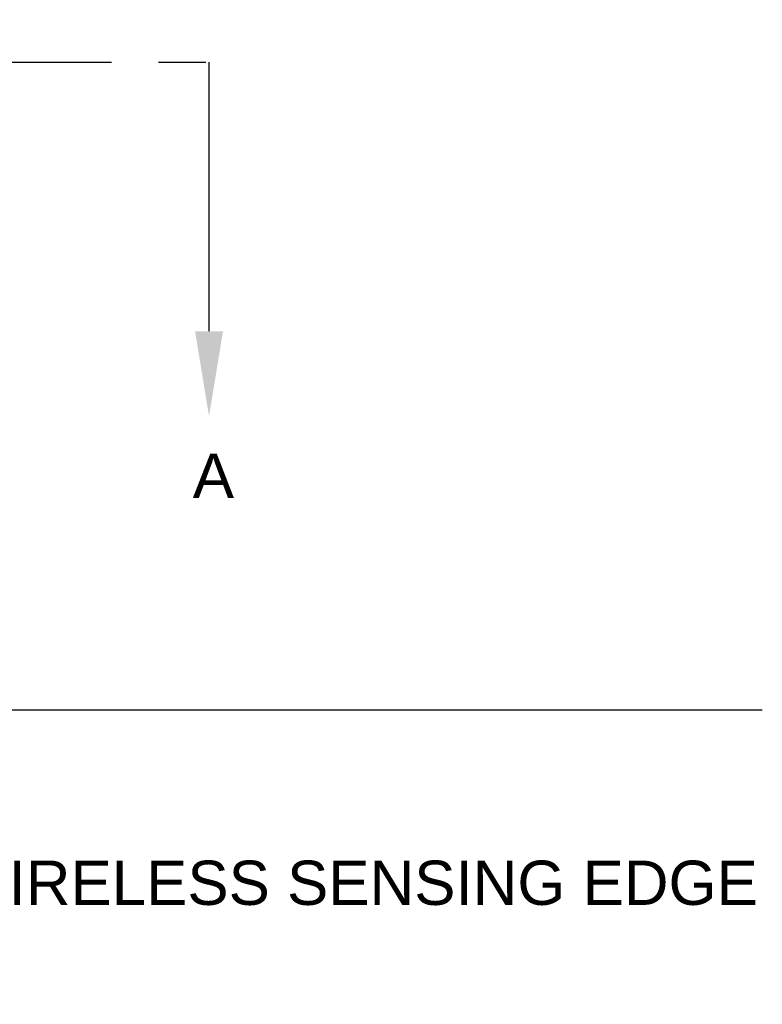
# Model space of a CAD drawing. Header units: inches. Extents: x 170 to 284, y 215 to 248.
# Tile 751 of 1056: x 231.54 to 233.11, y 219.47 to 221.55. Entities that reach past the tile are written whole.
import ezdxf
from ezdxf import colors
from ezdxf.entities.mleader import LeaderData, LeaderLine
from ezdxf.math import Vec2, Vec3

# ---------------------------------------------------------------- set-up
doc = ezdxf.new("R2010")
doc.units = ezdxf.units.IN
doc.header["$LTSCALE"] = 0.25
doc.header["$MEASUREMENT"] = 0
doc.linetypes.add('CENTER', pattern=[2, 1.25, -0.25, 0.25, -0.25])
for name, color, linetype in [('ANNOTATIONS', 1, 'Continuous'), ('LH FRONT OF HOOD', 7, 'Continuous'), ('SECTION CUTS', 6, 'CENTER')]:
    doc.layers.add(name, color=color, linetype=linetype)
doc.styles.add('ARIAL', font='arial.ttf', dxfattribs={"height": 0.09375})
doc.styles.get("Standard").update_dxf_attribs({"font": 'romans.shx'})

msp = doc.modelspace()

# ---------------------------------------------------------------- linework, layer by layer
at = {"layer": 'LH FRONT OF HOOD'}
msp.add_line((233.10897, 220.09171), (225.37282, 220.09171), dxfattribs=at)
at = {"layer": 'SECTION CUTS'}
msp.add_line((226.51802, 221.46353), (231.93738, 221.46353), dxfattribs=at)

# ---------------------------------------------------------------- texts
at = {"layer": 'SECTION CUTS', "style": 'ARIAL'}
msp.add_text('A', height=0.09375, dxfattribs=at).set_placement((231.9029, 220.5411))

# ---------------------------------------------------------------- leaders
at = {"layer": 'ANNOTATIONS'}
ml = msp.add_multileader_mtext('Standard', dxfattribs=at)
ml.set_content('WIRELESS SENSING EDGE', color=256, style='ARIAL')
ml.set_leader_properties()
ml.build(insert=Vec2(0, 0))
ml.multileader.update_dxf_attribs({"dogleg_length": 0.36, "arrow_head_size": 0.09375})
ctx = ml.context
ctx.base_point, ctx.char_height, ctx.arrow_head_size, ctx.landing_gap_size, ctx.plane_origin = Vec3(231.29948, 219.72565), 0.09375, 0.09375, 0.09, Vec3(230.51444, 219.29242)
notes = []
notes.append((ctx, [(0, (1, 1, 0), (231.20152, 219.72565), (1, 0), 0.09796, [(0, [(230.81735, 220.09171)], 0, [])])]))
ctx.mtext.insert, ctx.mtext.flow_direction = Vec3(231.38948, 219.77332), 5
at = {"layer": 'SECTION CUTS'}
ml = msp.add_multileader_mtext('Standard', dxfattribs=at)
ml.set_content('', color=256)
ml.set_leader_properties()
ml.build(insert=Vec2(0, 0))
ml.multileader.update_dxf_attribs({"dogleg_length": 0, "arrow_head_size": 0.18})
ctx = ml.context
ctx.base_point, ctx.char_height, ctx.arrow_head_size, ctx.landing_gap_size, ctx.plane_origin = Vec3(231.93738, 221.46353), 0.18, 0.18, 0, Vec3(231.93738, 220.71401)
notes.append((ctx, [(0, (1, 1, 0), (231.93738, 221.46353), (1, 0), 0, [(0, [(231.93738, 220.71401)], 0, [])])]))
ctx.mtext.insert, ctx.mtext.flow_direction = Vec3(231.93738, 221.55353), 5
for ctx, leaders in notes:
    for number, flags, end, landing, length, lines in leaders:
        leader = LeaderData()
        leader.index, (leader.has_last_leader_line, leader.has_dogleg_vector, leader.attachment_direction) = number, flags
        leader.last_leader_point, leader.dogleg_vector, leader.dogleg_length = Vec3(end), Vec3(landing), length
        for number, points, colour, breaks in lines:
            line = LeaderLine()
            line.index, line.vertices, line.color, line.breaks = number, Vec3.list(points), colors.encode_raw_color(colour), breaks
            leader.lines.append(line)
        ctx.leaders.append(leader)

doc.saveas('drawing.dxf')
